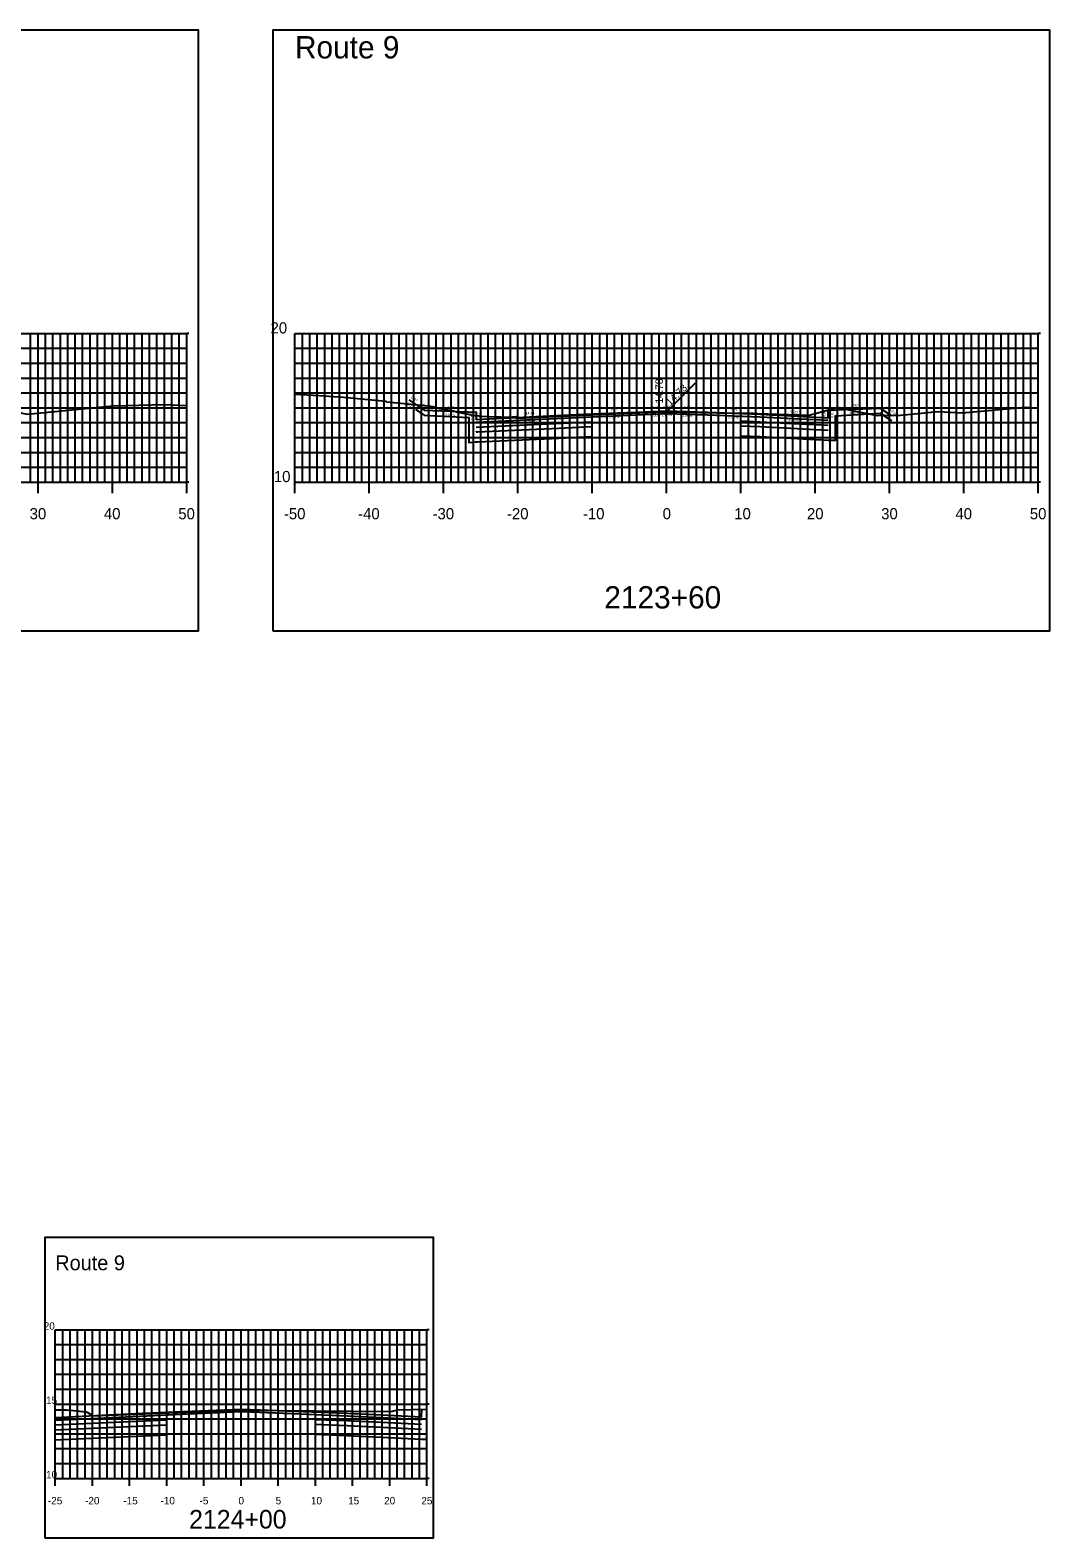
# Model space of a CAD drawing. Extents: x 40011 to 50684, y 49949 to 72236.
# Drawn here: x 41196.7 to 41333.9, y 70294.3 to 70497.1 of the extents above; entities that cross this region are included whole.
import ezdxf

# ---------------------------------------------------------------- set-up
doc = ezdxf.new("R2010")
doc.units = 0
for name, color, linetype in [('10', 7, 'Continuous'), ('5', 7, 'Continuous'), ('51', 7, 'Continuous'), ('52', 7, 'Continuous'), ('53', 7, 'Continuous'), ('54', 7, 'Continuous'), ('55', 7, 'Continuous'), ('57', 7, 'Continuous'), ('58', 7, 'Continuous'), ('59', 7, 'Continuous'), ('60', 7, 'Continuous'), ('Default', 7, 'Continuous')]:
    doc.layers.add(name, color=color, linetype=linetype)

msp = doc.modelspace()

# ---------------------------------------------------------------- linework, layer by layer
at = {"layer": '5'}
for points in [[(41114.72, 70416.3), (41219.29, 70416.3), (41219.29, 70497.1), (41114.72, 70497.1)], [(41229.29, 70416.3), (41333.85, 70416.3), (41333.85, 70497.1), (41229.29, 70497.1)]]:
    msp.add_lwpolyline(points, close=True, dxfattribs=at)
at = {"layer": '51'}
for p, q in [((41217.72, 70436.3), (41217.72, 70456.3)), ((41218.02, 70456.3), (41217.72, 70456.3)), ((41232.29, 70436.3), (41232.29, 70456.3)), ((41232.29, 70456.3), (41233.79, 70456.3)), ((41332.29, 70436.3), (41332.29, 70456.3)), ((41332.59, 70456.3), (41332.29, 70456.3)), ((41218.02, 70436.3), (41217.72, 70436.3)), ((41232.29, 70436.3), (41233.79, 70436.3)), ((41332.59, 70436.3), (41332.29, 70436.3)), ((41200.04, 70302.27), (41200.04, 70322.27)), ((41200.04, 70322.27), (41201.04, 70322.27)), ((41250.04, 70302.27), (41250.04, 70322.27)), ((41250.34, 70322.27), (41250.04, 70322.27)), ((41200.04, 70312.27), (41201.04, 70312.27)), ((41250.34, 70312.27), (41250.04, 70312.27)), ((41200.04, 70302.27), (41201.04, 70302.27)), ((41250.34, 70302.27), (41250.04, 70302.27))]:
    msp.add_line(p, q, dxfattribs=at)
at = {"layer": '52'}
for p, q in [((41117.72, 70436.3), (41217.72, 70436.3)), ((41197.72, 70434.8), (41197.72, 70436.3)), ((41207.72, 70434.8), (41207.72, 70436.3)), ((41217.72, 70434.8), (41217.72, 70436.3)), ((41232.29, 70436.3), (41332.29, 70436.3)), ((41232.29, 70434.8), (41232.29, 70436.3)), ((41242.29, 70434.8), (41242.29, 70436.3)), ((41252.29, 70434.8), (41252.29, 70436.3)), ((41262.29, 70434.8), (41262.29, 70436.3)), ((41272.29, 70434.8), (41272.29, 70436.3)), ((41282.29, 70434.8), (41282.29, 70436.3)), ((41292.29, 70434.8), (41292.29, 70436.3)), ((41302.29, 70434.8), (41302.29, 70436.3)), ((41312.29, 70434.8), (41312.29, 70436.3)), ((41322.29, 70434.8), (41322.29, 70436.3)), ((41332.29, 70434.8), (41332.29, 70436.3)), ((41200.04, 70302.27), (41250.04, 70302.27)), ((41200.04, 70301.27), (41200.04, 70302.27)), ((41205.04, 70301.27), (41205.04, 70302.27)), ((41210.04, 70301.27), (41210.04, 70302.27)), ((41215.04, 70301.27), (41215.04, 70302.27)), ((41220.04, 70301.27), (41220.04, 70302.27)), ((41225.04, 70301.27), (41225.04, 70302.27)), ((41230.04, 70301.27), (41230.04, 70302.27)), ((41235.04, 70301.27), (41235.04, 70302.27)), ((41240.04, 70301.27), (41240.04, 70302.27)), ((41245.04, 70301.27), (41245.04, 70302.27)), ((41250.04, 70301.27), (41250.04, 70302.27))]:
    msp.add_line(p, q, dxfattribs=at)
at = {"layer": '53'}
for p, q in [((41117.72, 70454.3), (41217.72, 70454.3)), ((41232.29, 70454.3), (41332.29, 70454.3)), ((41117.72, 70452.3), (41217.72, 70452.3)), ((41232.29, 70452.3), (41332.29, 70452.3)), ((41117.72, 70450.3), (41217.72, 70450.3)), ((41232.29, 70450.3), (41332.29, 70450.3)), ((41117.72, 70448.3), (41217.72, 70448.3)), ((41232.29, 70448.3), (41332.29, 70448.3)), ((41117.72, 70446.3), (41217.72, 70446.3)), ((41232.29, 70446.3), (41332.29, 70446.3)), ((41117.72, 70444.3), (41217.72, 70444.3)), ((41232.29, 70444.3), (41332.29, 70444.3)), ((41117.72, 70442.3), (41217.72, 70442.3)), ((41232.29, 70442.3), (41332.29, 70442.3)), ((41117.72, 70440.3), (41217.72, 70440.3)), ((41232.29, 70440.3), (41332.29, 70440.3)), ((41117.72, 70438.3), (41217.72, 70438.3)), ((41232.29, 70438.3), (41332.29, 70438.3)), ((41200.04, 70320.27), (41250.04, 70320.27)), ((41200.04, 70318.27), (41250.04, 70318.27)), ((41200.04, 70316.27), (41250.04, 70316.27)), ((41200.04, 70314.27), (41250.04, 70314.27)), ((41200.04, 70310.27), (41250.04, 70310.27)), ((41200.04, 70308.27), (41250.04, 70308.27)), ((41200.04, 70306.27), (41250.04, 70306.27)), ((41200.04, 70304.27), (41250.04, 70304.27))]:
    msp.add_line(p, q, dxfattribs=at)
at = {"layer": '54'}
for p, q in [((41196.72, 70436.3), (41196.72, 70456.3)), ((41198.72, 70436.3), (41198.72, 70456.3)), ((41199.72, 70436.3), (41199.72, 70456.3)), ((41200.72, 70436.3), (41200.72, 70456.3)), ((41201.72, 70436.3), (41201.72, 70456.3)), ((41202.72, 70436.3), (41202.72, 70456.3)), ((41203.72, 70436.3), (41203.72, 70456.3)), ((41204.72, 70436.3), (41204.72, 70456.3)), ((41205.72, 70436.3), (41205.72, 70456.3)), ((41206.72, 70436.3), (41206.72, 70456.3)), ((41208.72, 70436.3), (41208.72, 70456.3)), ((41209.72, 70436.3), (41209.72, 70456.3)), ((41210.72, 70436.3), (41210.72, 70456.3)), ((41211.72, 70436.3), (41211.72, 70456.3)), ((41212.72, 70436.3), (41212.72, 70456.3)), ((41213.72, 70436.3), (41213.72, 70456.3)), ((41214.72, 70436.3), (41214.72, 70456.3)), ((41215.72, 70436.3), (41215.72, 70456.3)), ((41216.72, 70436.3), (41216.72, 70456.3)), ((41233.29, 70436.3), (41233.29, 70456.3)), ((41234.29, 70436.3), (41234.29, 70456.3)), ((41235.29, 70436.3), (41235.29, 70456.3)), ((41236.29, 70436.3), (41236.29, 70456.3)), ((41237.29, 70436.3), (41237.29, 70456.3)), ((41238.29, 70436.3), (41238.29, 70456.3)), ((41239.29, 70436.3), (41239.29, 70456.3)), ((41240.29, 70436.3), (41240.29, 70456.3)), ((41241.29, 70436.3), (41241.29, 70456.3)), ((41243.29, 70436.3), (41243.29, 70456.3)), ((41244.29, 70436.3), (41244.29, 70456.3)), ((41245.29, 70436.3), (41245.29, 70456.3)), ((41246.29, 70436.3), (41246.29, 70456.3)), ((41247.29, 70436.3), (41247.29, 70456.3)), ((41248.29, 70436.3), (41248.29, 70456.3)), ((41249.29, 70436.3), (41249.29, 70456.3)), ((41250.29, 70436.3), (41250.29, 70456.3)), ((41251.29, 70436.3), (41251.29, 70456.3)), ((41253.29, 70436.3), (41253.29, 70456.3)), ((41254.29, 70436.3), (41254.29, 70456.3)), ((41255.29, 70436.3), (41255.29, 70456.3)), ((41256.29, 70436.3), (41256.29, 70456.3)), ((41257.29, 70436.3), (41257.29, 70456.3)), ((41258.29, 70436.3), (41258.29, 70456.3)), ((41259.29, 70436.3), (41259.29, 70456.3)), ((41260.29, 70436.3), (41260.29, 70456.3)), ((41261.29, 70436.3), (41261.29, 70456.3)), ((41263.29, 70436.3), (41263.29, 70456.3)), ((41264.29, 70436.3), (41264.29, 70456.3)), ((41265.29, 70436.3), (41265.29, 70456.3)), ((41266.29, 70436.3), (41266.29, 70456.3)), ((41267.29, 70436.3), (41267.29, 70456.3)), ((41268.29, 70436.3), (41268.29, 70456.3)), ((41269.29, 70436.3), (41269.29, 70456.3)), ((41270.29, 70436.3), (41270.29, 70456.3)), ((41271.29, 70436.3), (41271.29, 70456.3)), ((41273.29, 70436.3), (41273.29, 70456.3)), ((41274.29, 70436.3), (41274.29, 70456.3)), ((41275.29, 70436.3), (41275.29, 70456.3)), ((41276.29, 70436.3), (41276.29, 70456.3)), ((41277.29, 70436.3), (41277.29, 70456.3)), ((41278.29, 70436.3), (41278.29, 70456.3)), ((41279.29, 70436.3), (41279.29, 70456.3)), ((41280.29, 70436.3), (41280.29, 70456.3)), ((41281.29, 70436.3), (41281.29, 70456.3)), ((41283.29, 70436.3), (41283.29, 70456.3)), ((41284.29, 70436.3), (41284.29, 70456.3)), ((41285.29, 70436.3), (41285.29, 70456.3)), ((41286.29, 70436.3), (41286.29, 70456.3)), ((41287.29, 70436.3), (41287.29, 70456.3)), ((41288.29, 70436.3), (41288.29, 70456.3)), ((41289.29, 70436.3), (41289.29, 70456.3)), ((41290.29, 70436.3), (41290.29, 70456.3)), ((41291.29, 70436.3), (41291.29, 70456.3)), ((41293.29, 70436.3), (41293.29, 70456.3)), ((41294.29, 70436.3), (41294.29, 70456.3)), ((41295.29, 70436.3), (41295.29, 70456.3)), ((41296.29, 70436.3), (41296.29, 70456.3)), ((41297.29, 70436.3), (41297.29, 70456.3)), ((41298.29, 70436.3), (41298.29, 70456.3)), ((41299.29, 70436.3), (41299.29, 70456.3)), ((41300.29, 70436.3), (41300.29, 70456.3)), ((41301.29, 70436.3), (41301.29, 70456.3)), ((41303.29, 70436.3), (41303.29, 70456.3)), ((41304.29, 70436.3), (41304.29, 70456.3)), ((41305.29, 70436.3), (41305.29, 70456.3)), ((41306.29, 70436.3), (41306.29, 70456.3)), ((41307.29, 70436.3), (41307.29, 70456.3)), ((41308.29, 70436.3), (41308.29, 70456.3)), ((41309.29, 70436.3), (41309.29, 70456.3)), ((41310.29, 70436.3), (41310.29, 70456.3)), ((41311.29, 70436.3), (41311.29, 70456.3)), ((41313.29, 70436.3), (41313.29, 70456.3)), ((41314.29, 70436.3), (41314.29, 70456.3)), ((41315.29, 70436.3), (41315.29, 70456.3)), ((41316.29, 70436.3), (41316.29, 70456.3)), ((41317.29, 70436.3), (41317.29, 70456.3)), ((41318.29, 70436.3), (41318.29, 70456.3)), ((41319.29, 70436.3), (41319.29, 70456.3)), ((41320.29, 70436.3), (41320.29, 70456.3)), ((41321.29, 70436.3), (41321.29, 70456.3)), ((41323.29, 70436.3), (41323.29, 70456.3)), ((41324.29, 70436.3), (41324.29, 70456.3)), ((41325.29, 70436.3), (41325.29, 70456.3)), ((41326.29, 70436.3), (41326.29, 70456.3)), ((41327.29, 70436.3), (41327.29, 70456.3)), ((41328.29, 70436.3), (41328.29, 70456.3)), ((41329.29, 70436.3), (41329.29, 70456.3)), ((41330.29, 70436.3), (41330.29, 70456.3)), ((41331.29, 70436.3), (41331.29, 70456.3)), ((41201.04, 70302.27), (41201.04, 70322.27)), ((41202.04, 70302.27), (41202.04, 70322.27)), ((41203.04, 70302.27), (41203.04, 70322.27)), ((41204.04, 70302.27), (41204.04, 70322.27)), ((41206.04, 70302.27), (41206.04, 70322.27)), ((41207.04, 70302.27), (41207.04, 70322.27)), ((41208.04, 70302.27), (41208.04, 70322.27)), ((41209.04, 70302.27), (41209.04, 70322.27)), ((41211.04, 70302.27), (41211.04, 70322.27)), ((41212.04, 70302.27), (41212.04, 70322.27)), ((41213.04, 70302.27), (41213.04, 70322.27)), ((41214.04, 70302.27), (41214.04, 70322.27)), ((41216.04, 70302.27), (41216.04, 70322.27)), ((41217.04, 70302.27), (41217.04, 70322.27)), ((41218.04, 70302.27), (41218.04, 70322.27)), ((41219.04, 70302.27), (41219.04, 70322.27)), ((41221.04, 70302.27), (41221.04, 70322.27)), ((41222.04, 70302.27), (41222.04, 70322.27)), ((41223.04, 70302.27), (41223.04, 70322.27)), ((41224.04, 70302.27), (41224.04, 70322.27)), ((41226.04, 70302.27), (41226.04, 70322.27)), ((41227.04, 70302.27), (41227.04, 70322.27)), ((41228.04, 70302.27), (41228.04, 70322.27)), ((41229.04, 70302.27), (41229.04, 70322.27)), ((41231.04, 70302.27), (41231.04, 70322.27)), ((41232.04, 70302.27), (41232.04, 70322.27)), ((41233.04, 70302.27), (41233.04, 70322.27)), ((41234.04, 70302.27), (41234.04, 70322.27)), ((41236.04, 70302.27), (41236.04, 70322.27)), ((41237.04, 70302.27), (41237.04, 70322.27)), ((41238.04, 70302.27), (41238.04, 70322.27)), ((41239.04, 70302.27), (41239.04, 70322.27)), ((41241.04, 70302.27), (41241.04, 70322.27)), ((41242.04, 70302.27), (41242.04, 70322.27)), ((41243.04, 70302.27), (41243.04, 70322.27)), ((41244.04, 70302.27), (41244.04, 70322.27)), ((41246.04, 70302.27), (41246.04, 70322.27)), ((41247.04, 70302.27), (41247.04, 70322.27)), ((41248.04, 70302.27), (41248.04, 70322.27)), ((41249.04, 70302.27), (41249.04, 70322.27))]:
    msp.add_line(p, q, dxfattribs=at)
at = {"layer": '55'}
for p, q in [((41117.72, 70456.3), (41217.72, 70456.3)), ((41197.72, 70436.3), (41197.72, 70456.3)), ((41207.72, 70436.3), (41207.72, 70456.3)), ((41217.72, 70436.3), (41217.72, 70456.3)), ((41232.29, 70456.3), (41332.29, 70456.3)), ((41232.29, 70436.3), (41232.29, 70456.3)), ((41242.29, 70436.3), (41242.29, 70456.3)), ((41252.29, 70436.3), (41252.29, 70456.3)), ((41262.29, 70436.3), (41262.29, 70456.3)), ((41272.29, 70436.3), (41272.29, 70456.3)), ((41282.29, 70436.3), (41282.29, 70456.3)), ((41292.29, 70436.3), (41292.29, 70456.3)), ((41302.29, 70436.3), (41302.29, 70456.3)), ((41312.29, 70436.3), (41312.29, 70456.3)), ((41322.29, 70436.3), (41322.29, 70456.3)), ((41332.29, 70436.3), (41332.29, 70456.3)), ((41117.72, 70436.3), (41217.72, 70436.3)), ((41232.29, 70436.3), (41332.29, 70436.3)), ((41200.04, 70322.27), (41250.04, 70322.27)), ((41200.04, 70302.27), (41200.04, 70322.27)), ((41205.04, 70302.27), (41205.04, 70322.27)), ((41210.04, 70302.27), (41210.04, 70322.27)), ((41215.04, 70302.27), (41215.04, 70322.27)), ((41220.04, 70302.27), (41220.04, 70322.27)), ((41225.04, 70302.27), (41225.04, 70322.27)), ((41230.04, 70302.27), (41230.04, 70322.27)), ((41235.04, 70302.27), (41235.04, 70322.27)), ((41240.04, 70302.27), (41240.04, 70322.27)), ((41245.04, 70302.27), (41245.04, 70322.27)), ((41250.04, 70302.27), (41250.04, 70322.27)), ((41200.04, 70312.27), (41250.04, 70312.27)), ((41200.04, 70302.27), (41250.04, 70302.27))]:
    msp.add_line(p, q, dxfattribs=at)
at = {"layer": '57'}
msp.add_line((41282.29, 70445.76), (41286.18, 70449.65), dxfattribs=at)
for points in [[(41117.72, 70447.78), (41138.5, 70446.33), (41142.96, 70445.98), (41144.39, 70445.92), (41145.09, 70445.84), (41146.96, 70445.7), (41147.11, 70445.57), (41147.61, 70445.12), (41162.5, 70445.76), (41167.27, 70445.92), (41167.3, 70445.94), (41172.24, 70445.7), (41186.44, 70445.26), (41187.05, 70445.24), (41188.19, 70445.62), (41191.34, 70446.53), (41194.95, 70445.69), (41196.25, 70445.43), (41207.82, 70446.56), (41214.73, 70446.75), (41217.72, 70446.6)], [(41232.29, 70448.12), (41235.54, 70447.96), (41238.81, 70447.71), (41244.53, 70447.21), (41244.62, 70447.08), (41250.26, 70446.57), (41250.88, 70446.45), (41251.73, 70446.21), (41253.16, 70445.96), (41253.6, 70445.9), (41254.14, 70445.7), (41255.84, 70445.39), (41256.05, 70445.31), (41257.02, 70445.2), (41257.31, 70445.17), (41257.41, 70445.16), (41258.41, 70445.12), (41259.97, 70445.08), (41260.96, 70445.02), (41262.01, 70445.13), (41262.07, 70445.06), (41262.08, 70444.89), (41273.35, 70445.41), (41281.85, 70445.77), (41289.03, 70445.64), (41293.93, 70445.56), (41294.53, 70445.55), (41301.49, 70445.32), (41303.92, 70445.99), (41305.26, 70446.38), (41306.8, 70446.03), (41310.6, 70445.24), (41313.74, 70445.32), (41318.84, 70445.81), (41322.06, 70445.6), (41330.54, 70446.39), (41332.29, 70446.24)], [(41200.04, 70311.5), (41200.19, 70311.5), (41201.53, 70311.48), (41204.18, 70311.2), (41204.25, 70311.19), (41204.35, 70311.18), (41205.06, 70310.71), (41205.07, 70310.7), (41224.52, 70311.45), (41224.53, 70311.45), (41224.71, 70311.46), (41224.86, 70311.46), (41224.89, 70311.45), (41224.98, 70311.45), (41245.08, 70311.25), (41245.1, 70311.26), (41245.43, 70311.31), (41245.61, 70311.37), (41246.14, 70311.47), (41250.04, 70311.6)]]:
    msp.add_lwpolyline(points, dxfattribs=at)
at = {"layer": '58'}
for points in [[(41248.56, 70446.06), (41248.88, 70445.85), (41249.67, 70445.32), (41255.67, 70444.98), (41255.68, 70441.68), (41255.68, 70441.64), (41255.69, 70441.64), (41256.68, 70441.7), (41256.68, 70441.7), (41256.83, 70441.7), (41267.79, 70442.21), (41272.29, 70442.42)], [(41292.29, 70442.52), (41294.81, 70442.42), (41294.83, 70442.42), (41304.02, 70441.96), (41304.03, 70441.96), (41305.03, 70441.93), (41305.03, 70445.2), (41305.03, 70445.23), (41311.03, 70445.58), (41312.47, 70444.63), (41312.53, 70444.55)], [(41200.04, 70307.45), (41215.04, 70308.14)], [(41235.04, 70308.21), (41239.31, 70308.04), (41239.34, 70308.04), (41249.33, 70307.54), (41249.33, 70307.54), (41250.04, 70307.52)]]:
    msp.add_lwpolyline(points, dxfattribs=at)
at = {"layer": '59'}
for points in [[(41247.59, 70447.37), (41248.56, 70446.72), (41249.67, 70445.98), (41256.67, 70445.7), (41256.68, 70444.7), (41271.12, 70445.42), (41279.29, 70445.75), (41282.29, 70445.87), (41282.29, 70445.87), (41287.79, 70445.7), (41294.83, 70445.42), (41304.02, 70444.96), (41304.03, 70445.96), (41311.03, 70446.24), (41312.47, 70445.29), (41312.53, 70445.21)], [(41200.04, 70310.47), (41211.78, 70311.06), (41222.81, 70311.5), (41225.04, 70311.59), (41225.04, 70311.59), (41227.53, 70311.51), (41239.34, 70311.04), (41249.33, 70310.54), (41249.34, 70311.54), (41250.04, 70311.57)]]:
    msp.add_lwpolyline(points, dxfattribs=at)
at = {"layer": 'Default'}
for points in [[(41256.68, 70444.36), (41279.29, 70445.41), (41282.29, 70445.53), (41282.29, 70445.53), (41287.79, 70445.37), (41294.83, 70445.09), (41304.02, 70444.63)], [(41256.68, 70443.7), (41272.29, 70444.42)], [(41256.68, 70443.04), (41256.68, 70443.04), (41256.83, 70443.04), (41267.79, 70443.55), (41272.29, 70443.76)], [(41292.29, 70444.52), (41294.83, 70444.42), (41304.02, 70443.96)], [(41292.29, 70443.86), (41294.81, 70443.76), (41294.83, 70443.76), (41304.02, 70443.3)], [(41200.04, 70310.12), (41222.81, 70311.16), (41225.04, 70311.25), (41225.04, 70311.25), (41227.53, 70311.18), (41239.34, 70310.7), (41249.33, 70310.2)], [(41200.04, 70309.45), (41215.04, 70310.14)], [(41200.04, 70308.79), (41215.04, 70309.48)], [(41235.04, 70310.21), (41239.33, 70310.04), (41239.34, 70310.04), (41249.33, 70309.54)], [(41235.04, 70309.55), (41239.31, 70309.38), (41239.34, 70309.38), (41249.33, 70308.88)]]:
    msp.add_lwpolyline(points, dxfattribs=at)
msp.add_lwpolyline([(41198.63, 70294.27), (41250.91, 70294.27), (41250.91, 70334.67), (41198.63, 70334.67)], close=True, dxfattribs=at)

# ---------------------------------------------------------------- texts
at = {"layer": '10'}
for s, rotation, p in [('3.0:1', 326.3099, (41247.27, 70446.74)), ('0.97', 326.3099, (41247.87, 70447.6)), ('1.11', 326.3099, (41249.04, 70446.82)), ('7.00', 2.2906, (41307.04, 70446.43)), ('3.0:1', 326.3099, (41248.3, 70446.05)), ('2.00%', 357.7094, (41252.46, 70445.17)), ('7.00', 357.7094, (41252.71, 70446.21)), ('0.0:1', 270.5729, (41255.97, 70445.7)), ('0.01', 270.5729, (41257.02, 70445.63)), ('2.50%', 2.8624, (41263.25, 70444.33)), ('14.44', 2.8624, (41263.31, 70445.38)), ('2.00%', 2.2906, (41274.54, 70444.86)), ('8.17', 2.2906, (41274.77, 70445.92)), ('2.00%', 2.2906, (41280.13, 70445.08)), ('3.00', 2.2906, (41280.29, 70446.14)), ('2.00%', 2.2906, (41281.63, 70445.14)), ('0.00', 2.2906, (41281.79, 70446.2)), ('1.50%', 358.2816, (41284.38, 70445.11)), ('5.50', 358.2816, (41284.57, 70446.15)), ('2.00%', 357.7094, (41290.59, 70444.89)), ('7.04', 357.7094, (41290.84, 70445.93)), ('2.50%', 357.1376, (41298.7, 70444.53)), ('9.20', 357.1376, (41298.96, 70445.57)), ('0.01', 89.4271, (41303.67, 70445.04)), ('0.0:1', 89.4271, (41304.72, 70444.95)), ('2.00%', 2.2906, (41306.87, 70445.38)), ('3.0:1', 326.3099, (41310.94, 70445.46)), ('1.43', 326.3099, (41311.59, 70446.29)), ('1.7:1', 309.8667, (41311.67, 70445.15)), ('0.06', 309.8667, (41312.46, 70445.84))]:
    msp.add_text(s, height=0.35, rotation=rotation, dxfattribs=at).set_placement(p)
at = {"layer": '51'}
for s, height, p in [('20', 1.5, (41229, 70456.3)), ('10', 1.5, (41229.45, 70436.3)), ('-', 0.0001, (41232.29, 70436.3)), ('20', 1, (41198.49, 70322.27)), ('15', 1, (41198.8, 70312.27)), ('10', 1, (41198.8, 70302.27)), ('-', 0.0001, (41200.04, 70302.27))]:
    msp.add_text(s, height=height, dxfattribs=at).set_placement(p)
at = {"layer": '52'}
for s, height, p in [('30', 1.5, (41196.59, 70431.3)), ('40', 1.5, (41206.58, 70431.3)), ('50', 1.5, (41216.59, 70431.3)), ('-50', 1.5, (41230.8, 70431.3)), ('-40', 1.5, (41240.79, 70431.3)), ('-30', 1.5, (41250.8, 70431.3)), ('-20', 1.5, (41260.81, 70431.3)), ('-10', 1.5, (41271.03, 70431.3)), ('0', 1.5, (41281.76, 70431.3)), ('10', 1.5, (41291.39, 70431.3)), ('20', 1.5, (41301.17, 70431.3)), ('30', 1.5, (41311.16, 70431.3)), ('40', 1.5, (41321.15, 70431.3)), ('50', 1.5, (41331.16, 70431.3)), ('2123+60', 3, (41273.91, 70419.3)), ('-25', 1, (41199.05, 70298.77)), ('-20', 1, (41204.05, 70298.77)), ('-15', 1, (41209.2, 70298.77)), ('-10', 1, (41214.2, 70298.77)), ('-5', 1, (41219.45, 70298.77)), ('0', 1, (41224.69, 70298.77)), ('5', 1, (41229.69, 70298.77)), ('10', 1, (41234.44, 70298.77)), ('15', 1, (41239.44, 70298.77)), ('20', 1, (41244.29, 70298.77)), ('25', 1, (41249.29, 70298.77)), ('2124+00', 2.5, (41218.05, 70295.52))]:
    msp.add_text(s, height=height, dxfattribs=at).set_placement(p)
at = {"layer": '55'}
for height, p in [(3, (41232.29, 70493.3)), (2, (41200.04, 70330.27))]:
    msp.add_text('Route 9', height=height, dxfattribs=at).set_placement(p)
at = {"layer": '57'}
msp.add_text('14.73', height=1, rotation=45, dxfattribs=at).set_placement((41282.79, 70446.51))
at = {"layer": '60'}
msp.add_text('14.78', height=1, rotation=90, dxfattribs=at).set_placement((41281.79, 70446.87))

doc.saveas('drawing.dxf')
